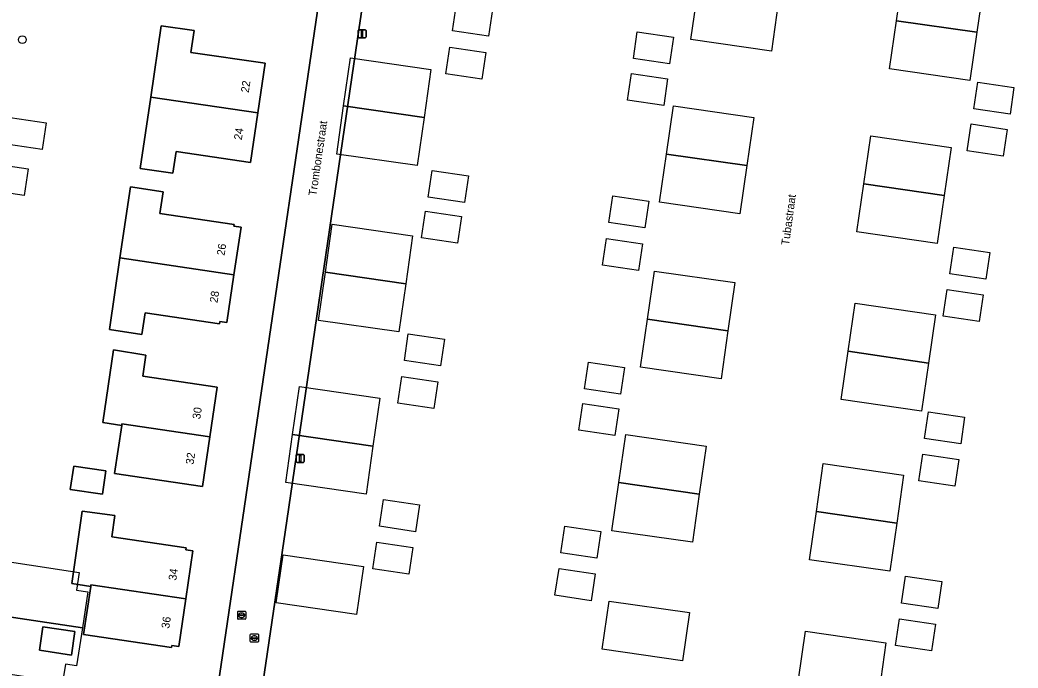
# Model space of a CAD drawing. Extents: x 164148 to 165261, y 382513 to 383432.
# Drawn here: x 164608.6 to 164733.2, y 382870.3 to 382951.2 of the extents above; entities that cross this region are included whole.
import ezdxf

# ---------------------------------------------------------------- set-up
doc = ezdxf.new("R2010")
doc.units = 0
for name, color, linetype in [('IMGEO_Boom', 7, 'Continuous'), ('IMGEO_Groenvoorziening', 7, 'Continuous'), ('IMGEO_Lichtmast', 7, 'Continuous'), ('IMGEO_Openbare_ruimte_label', 7, 'Continuous'), ('IMGEO_Pand', 7, 'Continuous'), ('IMGEO_Pand_nummerreeks', 7, 'Continuous'), ('IMGEO_Pand_vergunning_verleend', 7, 'Continuous'), ('IMGEO_Rijbaan_lokaal_gesloten', 7, 'Continuous'), ('IMGEO_Rioolput', 7, 'Continuous')]:
    doc.layers.add(name, color=color, linetype=linetype)

msp = doc.modelspace()

# ---------------------------------------------------------------- linework, layer by layer
at = {"layer": 'IMGEO_Boom'}
msp.add_circle((164608.86, 382948.77), 0.489, dxfattribs=at)
at = {"layer": 'IMGEO_Groenvoorziening'}
for points in [[(164645.5, 382950.97), (164651.01, 382987.67), (164651.9, 382993.63), (164653.08, 383001.46), (164650.71, 383001.95), (164651.42, 383007.23), (164611.22, 383013.15), (164606.21, 383013.84), (164604.95, 383005.41), (164583.05, 382858.16), (164580.33, 382839.88), (164601.87, 382836.44)], [(164852.65, 382976.48), (164848.68, 382977.1), (164764.64, 382989.85), (164659.27, 383005.88), (164658.5, 383000.69), (164650.93, 382950.3), (164641.67, 382887.26), (164640.8, 382881.34), (164637.73, 382860.44), (164636.91, 382854.85), (164636.82, 382854.45), (164636.64, 382853.58)], [(164631.94, 382858.85), (164645.5, 382950.97)]]:
    msp.add_lwpolyline(points, dxfattribs=at)
for points in [[(164626.21, 382950.5), (164630.3, 382949.9), (164629.89, 382947.19), (164639.2, 382945.82), (164638.28, 382939.63), (164637.36, 382933.43), (164628.07, 382934.82), (164627.67, 382932.1), (164623.59, 382932.69), (164624.9, 382941.61)], [(164621.05, 382921.51), (164622.36, 382930.37), (164626.44, 382929.76), (164626.04, 382927.07), (164635.33, 382925.7), (164635.29, 382925.47), (164636.17, 382925.35), (164635.28, 382919.39), (164634.39, 382913.43), (164633.52, 382913.55), (164633.48, 382913.29), (164624.21, 382914.66), (164623.8, 382911.96), (164619.73, 382912.58)], [(164624.3, 382909.38), (164623.91, 382906.74), (164633.18, 382905.37), (164632.27, 382899.17), (164631.35, 382892.97), (164620.37, 382894.58), (164621.27, 382900.59), (164618.89, 382900.95), (164620.23, 382910.01)], [(164615.27, 382895.51), (164619.28, 382894.93), (164618.86, 382892.01), (164614.84, 382892.57)], [(164629.32, 382885.28), (164629.29, 382885.05), (164630.15, 382884.92), (164629.27, 382878.94), (164628.39, 382872.96), (164627.54, 382873.09), (164627.5, 382872.84), (164616.51, 382874.47), (164617.4, 382880.48), (164615.02, 382880.83), (164616.34, 382889.89), (164620.4, 382889.32), (164620.03, 382886.65)], [(164615.42, 382874.83), (164614.99, 382871.9), (164610.98, 382872.49), (164611.41, 382875.41)]]:
    msp.add_lwpolyline(points, close=True, dxfattribs=at)
at = {"layer": 'IMGEO_Lichtmast'}
for p, q in [((164650.79, 382949.11), (164650.79, 382949.91)), ((164650.79, 382949.91), (164650.79, 382949.11)), ((164650.89, 382950.01), (164651.68, 382950.01)), ((164651.68, 382950.01), (164650.89, 382950.01)), ((164651.78, 382949.91), (164651.78, 382949.11)), ((164651.78, 382949.11), (164651.78, 382949.91)), ((164651.68, 382949.01), (164650.89, 382949.01)), ((164650.89, 382949.01), (164651.68, 382949.01)), ((164643.06, 382896.06), (164643.06, 382896.86)), ((164643.06, 382896.86), (164643.06, 382896.06)), ((164643.16, 382896.96), (164643.95, 382896.96)), ((164643.95, 382896.96), (164643.16, 382896.96)), ((164643.95, 382895.96), (164643.16, 382895.96)), ((164643.16, 382895.96), (164643.95, 382895.96)), ((164644.05, 382896.86), (164644.05, 382896.06)), ((164644.05, 382896.06), (164644.05, 382896.86))]:
    msp.add_line(p, q, dxfattribs=at)
for points in [[(164651.21, 382949.88), (164651.36, 382949.88), (164651.36, 382949.13), (164651.21, 382949.13), (164651.21, 382949.88)], [(164643.48, 382896.83), (164643.63, 382896.83), (164643.63, 382896.08), (164643.48, 382896.08), (164643.48, 382896.83)]]:
    msp.add_lwpolyline(points, dxfattribs=at)
for centre, start, end in [((164650.89, 382949.91), 90, 180), ((164650.89, 382949.91), 90, 180), ((164651.68, 382949.91), 0, 90), ((164651.68, 382949.91), 360, 90), ((164650.89, 382949.11), 180, 270), ((164650.89, 382949.11), 180, 270), ((164651.68, 382949.11), 270, 0), ((164651.68, 382949.11), 270, 0), ((164643.16, 382896.86), 90, 180), ((164643.16, 382896.86), 90, 180), ((164643.16, 382896.06), 180, 270), ((164643.16, 382896.06), 180, 270), ((164643.95, 382896.86), 0, 90), ((164643.95, 382896.86), 360, 90), ((164643.95, 382896.06), 270, 0), ((164643.95, 382896.06), 270, 0)]:
    msp.add_arc(centre, 0.1, start, end, dxfattribs=at)
at = {"layer": 'IMGEO_Pand'}
for points in [[(164629.89, 382947.19), (164630.3, 382949.9), (164626.21, 382950.5), (164624.9, 382941.61), (164638.28, 382939.63), (164639.2, 382945.82)], [(164624.9, 382941.61), (164623.59, 382932.69), (164627.67, 382932.1), (164628.07, 382934.82), (164637.36, 382933.43), (164638.28, 382939.63)], [(164636.17, 382925.35), (164635.29, 382925.47), (164635.33, 382925.7), (164626.04, 382927.07), (164626.44, 382929.76), (164622.36, 382930.37), (164621.05, 382921.51), (164635.28, 382919.39)], [(164635.28, 382919.39), (164621.05, 382921.51), (164619.73, 382912.58), (164623.8, 382911.96), (164624.21, 382914.66), (164633.48, 382913.29), (164633.52, 382913.55), (164634.39, 382913.43)], [(164633.18, 382905.37), (164623.91, 382906.74), (164624.3, 382909.38), (164620.23, 382910.01), (164618.89, 382900.95), (164621.27, 382900.59), (164621.3, 382900.79), (164632.27, 382899.17)], [(164632.27, 382899.17), (164621.3, 382900.79), (164621.27, 382900.59), (164620.37, 382894.58), (164631.35, 382892.97)], [(164619.28, 382894.93), (164615.27, 382895.51), (164614.84, 382892.57), (164618.86, 382892.01)], [(164630.15, 382884.92), (164629.29, 382885.05), (164629.32, 382885.28), (164620.03, 382886.65), (164620.4, 382889.32), (164616.34, 382889.89), (164615.02, 382880.83), (164617.4, 382880.48), (164617.43, 382880.69), (164629.27, 382878.94)], [(164629.27, 382878.94), (164617.43, 382880.69), (164617.4, 382880.48), (164616.51, 382874.47), (164627.5, 382872.84), (164627.54, 382873.09), (164628.39, 382872.96)], [(164615.42, 382874.83), (164611.41, 382875.41), (164610.98, 382872.49), (164614.99, 382871.9)]]:
    msp.add_lwpolyline(points, close=True, dxfattribs=at)
at = {"layer": 'IMGEO_Pand_vergunning_verleend'}
for points in [[(164718.03, 382951.14), (164718.9, 382957.15), (164728.94, 382955.7), (164728.07, 382949.69)], [(164692.36, 382948.79), (164693.23, 382954.8), (164703.27, 382953.35), (164702.4, 382947.34)], [(164662.57, 382949.87), (164663.06, 382953.21), (164667.57, 382952.54), (164667.07, 382949.2)], [(164717.16, 382945.13), (164718.03, 382951.14), (164728.07, 382949.69), (164727.2, 382943.68)], [(164685.17, 382946.42), (164685.66, 382949.76), (164690.17, 382949.09), (164689.67, 382945.75)], [(164661.75, 382944.51), (164662.25, 382947.84), (164666.76, 382947.17), (164666.26, 382943.84)], [(164648.98, 382940.49), (164649.85, 382946.5), (164659.89, 382945.05), (164659.03, 382939.04)], [(164684.45, 382941.2), (164684.95, 382944.54), (164689.45, 382943.87), (164688.96, 382940.53)], [(164727.7, 382940.13), (164728.2, 382943.46), (164732.7, 382942.79), (164732.21, 382939.46)], [(164648.12, 382934.49), (164648.98, 382940.49), (164659.03, 382939.04), (164658.16, 382933.04)], [(164689.29, 382934.49), (164690.16, 382940.49), (164700.2, 382939.04), (164699.33, 382933.04)], [(164606.83, 382935.72), (164607.33, 382939.06), (164611.83, 382938.38), (164611.34, 382935.05)], [(164726.84, 382934.9), (164727.34, 382938.24), (164731.84, 382937.57), (164731.35, 382934.23)], [(164713.95, 382930.77), (164714.82, 382936.77), (164724.86, 382935.32), (164723.99, 382929.32)], [(164688.42, 382928.48), (164689.29, 382934.49), (164699.33, 382933.04), (164698.46, 382927.03)], [(164604.58, 382929.97), (164605.08, 382933.31), (164609.58, 382932.64), (164609.09, 382929.3)], [(164659.56, 382929.09), (164660.06, 382932.42), (164664.57, 382931.75), (164664.07, 382928.42)], [(164713.08, 382924.76), (164713.95, 382930.77), (164723.99, 382929.32), (164723.12, 382923.31)], [(164682.12, 382925.93), (164682.61, 382929.26), (164687.12, 382928.59), (164686.62, 382925.25)], [(164658.7, 382924.01), (164659.2, 382927.35), (164663.7, 382926.67), (164663.21, 382923.34)], [(164646.7, 382919.71), (164647.56, 382925.72), (164657.6, 382924.27), (164656.74, 382918.26)], [(164681.3, 382920.61), (164681.8, 382923.94), (164686.3, 382923.27), (164685.81, 382919.94)], [(164724.69, 382919.53), (164725.19, 382922.86), (164729.7, 382922.19), (164729.2, 382918.86)], [(164645.83, 382913.71), (164646.7, 382919.71), (164656.74, 382918.26), (164655.87, 382912.26)], [(164686.94, 382913.86), (164687.81, 382919.86), (164697.85, 382918.42), (164696.98, 382912.41)], [(164723.84, 382914.25), (164724.34, 382917.58), (164728.85, 382916.91), (164728.35, 382913.58)], [(164711.99, 382909.84), (164712.85, 382915.84), (164722.89, 382914.39), (164722.03, 382908.38)], [(164686.07, 382907.85), (164686.94, 382913.86), (164696.98, 382912.41), (164696.12, 382906.4)], [(164656.57, 382908.69), (164657.06, 382912.03), (164661.57, 382911.36), (164661.07, 382908.02)], [(164711.12, 382903.83), (164711.99, 382909.84), (164722.03, 382908.38), (164721.16, 382902.38)], [(164679.07, 382905.15), (164679.57, 382908.48), (164684.07, 382907.81), (164683.58, 382904.48)], [(164655.75, 382903.38), (164656.25, 382906.71), (164660.76, 382906.04), (164660.26, 382902.71)], [(164642.61, 382899.44), (164643.48, 382905.45), (164653.52, 382904), (164652.65, 382897.99)], [(164678.35, 382899.98), (164678.85, 382903.31), (164683.36, 382902.64), (164682.86, 382899.31)], [(164721.54, 382898.95), (164722.04, 382902.28), (164726.54, 382901.61), (164726.05, 382898.28)], [(164641.75, 382893.44), (164642.61, 382899.44), (164652.65, 382897.99), (164651.79, 382891.99)], [(164683.36, 382893.44), (164684.23, 382899.44), (164694.27, 382897.99), (164693.4, 382891.99)], [(164720.82, 382893.68), (164721.32, 382897.01), (164725.82, 382896.34), (164725.33, 382893.01)], [(164708.02, 382889.82), (164708.88, 382895.82), (164718.92, 382894.37), (164718.06, 382888.36)], [(164682.49, 382887.43), (164683.36, 382893.44), (164693.4, 382891.99), (164692.54, 382885.98)], [(164653.45, 382887.98), (164653.95, 382891.32), (164658.45, 382890.65), (164657.96, 382887.31)], [(164707.15, 382883.81), (164708.02, 382889.82), (164718.06, 382888.36), (164717.19, 382882.36)], [(164676.1, 382884.68), (164676.6, 382888.01), (164681.1, 382887.34), (164680.61, 382884.01)], [(164652.64, 382882.67), (164653.13, 382886), (164657.64, 382885.33), (164657.14, 382882)], [(164602.42, 382877.4), (164603.44, 382884.12), (164615.97, 382882.22), (164615.64, 382880), (164617.04, 382879.79), (164616.36, 382875.29)], [(164640.55, 382878.43), (164641.42, 382884.43), (164651.46, 382882.98), (164650.59, 382876.98)], [(164675.38, 382879.36), (164675.88, 382882.7), (164680.39, 382882.03), (164679.89, 382878.69)], [(164718.67, 382878.4), (164719.17, 382881.74), (164723.68, 382881.07), (164723.18, 382877.73)], [(164681.27, 382872.64), (164682.14, 382878.65), (164692.18, 382877.2), (164691.31, 382871.19)], [(164601.36, 382870.37), (164602.42, 382877.4), (164616.36, 382875.29), (164615.64, 382870.56), (164614.24, 382870.77), (164613.89, 382868.48)], [(164717.91, 382873.08), (164718.4, 382876.42), (164722.91, 382875.75), (164722.41, 382872.41)], [(164705.81, 382868.86), (164706.67, 382874.87), (164716.71, 382873.42), (164715.85, 382867.41)]]:
    msp.add_lwpolyline(points, close=True, dxfattribs=at)
at = {"layer": 'IMGEO_Rijbaan_lokaal_gesloten'}
for points in [[(164650.93, 382950.3), (164658.5, 383000.69), (164653.08, 383001.46), (164651.9, 382993.63), (164651.01, 382987.67), (164645.5, 382950.97), (164631.94, 382858.85)], [(164631.14, 382854.67), (164636.64, 382853.58), (164636.82, 382854.45), (164636.91, 382854.85), (164637.73, 382860.44), (164640.8, 382881.34), (164641.67, 382887.26), (164650.93, 382950.3)]]:
    msp.add_lwpolyline(points, dxfattribs=at)
at = {"layer": 'IMGEO_Rioolput'}
for p, q in [((164635.75, 382876.45), (164635.75, 382877.3)), ((164635.82, 382877.37), (164636.67, 382877.37)), ((164636.23, 382877.15), (164636.26, 382877.15)), ((164636.75, 382877.3), (164636.75, 382876.45)), ((164636.67, 382876.37), (164635.82, 382876.37)), ((164636, 382876.87), (164636, 382876.88)), ((164636.44, 382876.83), (164636.04, 382876.83)), ((164636.05, 382876.92), (164636.44, 382876.92)), ((164636.26, 382876.59), (164636.23, 382876.59)), ((164636.49, 382876.88), (164636.49, 382876.87)), ((164637.33, 382873.6), (164637.33, 382874.45)), ((164637.41, 382874.53), (164638.26, 382874.53)), ((164638.26, 382873.52), (164637.41, 382873.52)), ((164637.59, 382874.02), (164637.59, 382874.03)), ((164638.03, 382873.98), (164637.63, 382873.98)), ((164637.64, 382874.07), (164638.03, 382874.07)), ((164637.82, 382874.3), (164637.85, 382874.3)), ((164637.84, 382873.75), (164637.82, 382873.75)), ((164638.08, 382874.03), (164638.08, 382874.02)), ((164638.33, 382874.45), (164638.33, 382873.6))]:
    msp.add_line(p, q, dxfattribs=at)
for points in [[(164635.75, 382876.45), (164635.75, 382877.3)], [(164635.82, 382877.37), (164636.67, 382877.37)], [(164636.75, 382877.3), (164636.75, 382876.45)], [(164636.67, 382876.37), (164635.82, 382876.37)], [(164637.33, 382873.6), (164637.33, 382874.45)], [(164637.41, 382874.53), (164638.26, 382874.53)], [(164638.26, 382873.52), (164637.41, 382873.52)], [(164638.33, 382874.45), (164638.33, 382873.6)]]:
    msp.add_lwpolyline(points, dxfattribs=at)
for centre, radius, start, end in [((164635.82, 382877.3), 0.0765, 91.552, 178.448), ((164635.82, 382877.3), 0.0765, 91.552, 178.448), ((164636.67, 382877.3), 0.0765, 1.552, 88.448), ((164636.67, 382877.3), 0.0765, 1.552, 88.448), ((164635.82, 382876.45), 0.0765, 181.552, 268.448), ((164635.82, 382876.45), 0.0765, 181.552, 268.448), ((164636.04, 382876.88), 0.0403, 85.8775, 175.7526), ((164636.04, 382876.87), 0.0366, 178.938, 274.7102), ((164636.45, 382876.88), 0.0386, 1.7309, 96.639), ((164636.45, 382876.87), 0.043, 264.8664, 352.4533), ((164636.67, 382876.45), 0.0765, 271.552, 358.448), ((164636.67, 382876.45), 0.0765, 271.552, 358.448), ((164637.41, 382874.45), 0.0765, 91.552, 178.448), ((164637.41, 382874.45), 0.0765, 91.552, 178.448), ((164637.41, 382873.6), 0.0765, 181.552, 268.448), ((164637.41, 382873.6), 0.0765, 181.552, 268.448), ((164637.63, 382874.03), 0.0403, 85.8775, 175.7526), ((164637.63, 382874.02), 0.0366, 178.938, 274.7102), ((164638.04, 382874.03), 0.0386, 1.7309, 96.639), ((164638.03, 382874.02), 0.043, 264.8664, 352.4533), ((164638.26, 382874.45), 0.0765, 1.552, 88.448), ((164638.26, 382874.45), 0.0765, 1.552, 88.448), ((164638.26, 382873.6), 0.0765, 271.552, 358.448), ((164638.26, 382873.6), 0.0765, 271.552, 358.448)]:
    msp.add_arc(centre, radius, start, end, dxfattribs=at)
for centre, major_axis, ratio, start_param, end_param in [((164636.23, 382876.87), (-0.387, 0.002), 0.722429, 4.712389, 7.853982), ((164636.26, 382876.87), (-0.39, 0.002), 0.717154, 1.570796, 4.712389), ((164637.82, 382874.02), (-0.387, 0.002), 0.722429, 4.712389, 7.853982), ((164637.84, 382874.02), (-0.39, 0.002), 0.717154, 1.570796, 4.712389)]:
    msp.add_ellipse(centre, major_axis=major_axis, ratio=ratio, start_param=start_param, end_param=end_param, dxfattribs=at)

# ---------------------------------------------------------------- texts
at = {"layer": 'IMGEO_Openbare_ruimte_label'}
for s, rotation, p in [('Trombonestraat', 81.6591, (164645.57, 382929.21)), ('Tubastraat', 82.2993, (164704.61, 382923.03))]:
    msp.add_text(s, height=1, rotation=rotation, dxfattribs=at).set_placement(p)
at = {"layer": 'IMGEO_Pand_nummerreeks'}
for s, rotation, p in [('22', 81.572, (164637.13, 382942.1)), ('24', 81.572, (164636.26, 382936.19)), ('26', 81.5376, (164634.11, 382921.75)), ('28', 81.5376, (164633.23, 382915.84)), ('30', 81.5892, (164631.07, 382901.31)), ('32', 81.5892, (164630.23, 382895.65)), ('34', 81.6121, (164628.08, 382881.16)), ('36', 81.6121, (164627.2, 382875.16))]:
    msp.add_text(s, height=1, rotation=rotation, dxfattribs=at).set_placement(p)

doc.saveas('drawing.dxf')
